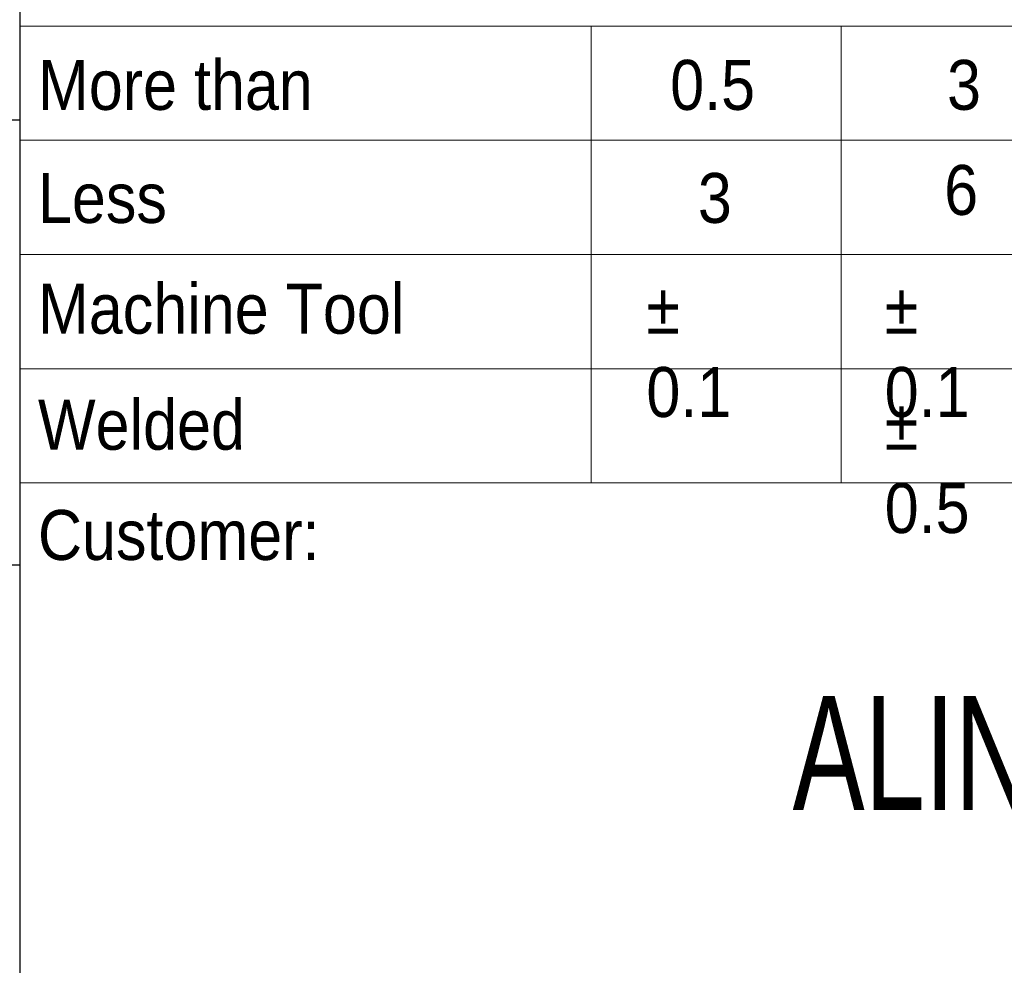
# Model space of a CAD drawing. Header units: millimetres. Extents: x 525 to 29324, y 175 to 20618.
# Tile 316 of 588: x 22785 to 23991, y 1334 to 2493. Entities that reach past the tile are written whole.
import ezdxf

# ---------------------------------------------------------------- set-up
doc = ezdxf.new("R2010")
doc.units = ezdxf.units.MM
doc.linetypes.add('SLD-Continua', pattern=[0])
doc.layers.add('COTAS', color=1, linetype='SLD-Continua')
doc.layers.add('SLD-0', color=179, linetype='SLD-Continua')
doc.styles.add('SLDTEXTSTYLE2', font='ARIALN.TTF', dxfattribs={"width": 0.825949})
doc.styles.add('SLDTEXTSTYLE3', font='GOTHIC.TTF', dxfattribs={"width": 0.913})

# ---------------------------------------------------------------- blocks, each defined once
blk = doc.blocks.new('SW_TABLEANNOTATION_0')
at = {"layer": 'COTAS', "color": 0, "ltscale": 35}
for p, q in [((9943.8, 2021.4), (9943.8, 1476.2)), ((9243.8, 1476.2), (9943.8, 1476.2)), ((9943.8, 1476.2), (9943.8, 931)), ((9243.8, 931), (9943.8, 931)), ((9943.8, 931), (9943.8, 385.8))]:
    blk.add_line(p, q, dxfattribs=at)

msp = doc.modelspace()

# ---------------------------------------------------------------- linework, layer by layer
at = {"color": 7, "linetype": 'SLD-Continua', "lineweight": 18, "ltscale": 35}
for p, q in [((22785, 2625), (22785, 2485)), ((22785, 2485), (25935, 2485)), ((22785, 2485), (22785, 2345)), ((23485, 2485), (23485, 1925)), ((23791.3, 1925), (23791.3, 2485)), ((22785, 2345), (22785, 2205)), ((22785, 2345), (25935, 2345)), ((22785, 2205), (22785, 2065)), ((22785, 2205), (25935, 2205)), ((22785, 2065), (22785, 1925)), ((22785, 2065), (25935, 2065)), ((22785, 1925), (22785, 350)), ((22785, 1925), (23485, 1925)), ((23485, 1925), (23791.3, 1925)), ((23791.3, 1925), (24097.5, 1925))]:
    msp.add_line(p, q, dxfattribs=at)

# ---------------------------------------------------------------- block references
at = {"layer": 'COTAS', "ltscale": 35}
msp.add_blockref('SW_TABLEANNOTATION_0', (12841.2, 893.7), dxfattribs=at)

# ---------------------------------------------------------------- texts
at = {"color": 7, "linetype": 'Continuous', "lineweight": 0, "ltscale": 35, "attachment_point": 1, "style": 'SLDTEXTSTYLE3'}
for s, insert, char_height in [('More than', (22807.4, 2443.5), 61.25), ('0.5', (23582, 2443.5), 61.25), ('3', (23921.2, 2443.5), 61.2), ('Less', (22807.4, 2304.9), 61.25), ('3', (23615.9, 2304.9), 61.2), ('6', (23917.7, 2314.7), 61.2), ('Machine Tool', (22807.4, 2169.2), 61.25), ('%%p^J0.1', (23552.8, 2169.2), 61.25), ('%%p^J0.1', (23844.8, 2169.2), 61.25), ('Welded', (22807.4, 2027), 61.25), ('%%p^J0.5', (23844.8, 2027), 61.25), ('Customer:', (22807.4, 1891.9), 61.25)]:
    msp.add_mtext(s, dxfattribs=dict(at, insert=insert, char_height=char_height))
at = {"layer": 'SLD-0', "color": 7, "ltscale": 35, "insert": (24052.1, 1664.1), "char_height": 140, "attachment_point": 2, "style": 'SLDTEXTSTYLE2'}
msp.add_mtext('ALINVEST', dxfattribs=at)

doc.saveas('drawing.dxf')
